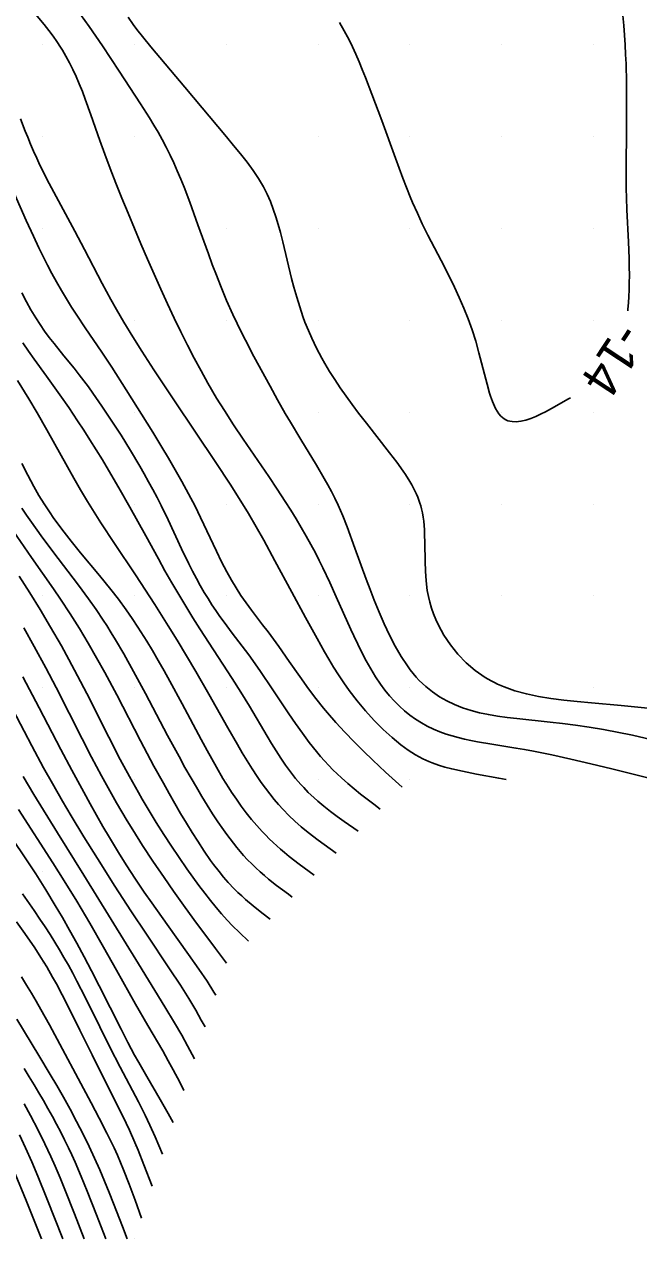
# Model space of a CAD drawing. Extents: x 2602990 to 2605851, y 618069 to 619180.
# Drawn here: x 2604374 to 2604407.5, y 618215 to 618281.1 of the extents above; entities that cross this region are included whole.
import ezdxf

# ---------------------------------------------------------------- set-up
doc = ezdxf.new("R2010")
doc.units = 0
for name, color, linetype in [('Default', 7, 'Continuous'), ('DTM Contours Major', 7, 'Continuous'), ('DTM Contours Major Text', 7, 'Continuous'), ('DTM Contours Minor', 7, 'Continuous'), ('Exist DTM Scan Elevation Point', 7, 'Continuous')]:
    doc.layers.add(name, color=color, linetype=linetype)

# ---------------------------------------------------------------- blocks, each defined once
blk = doc.blocks.new('POINT_DISPLAY')
at = {"layer": 'Default'}
blk.add_line((0, 0), (0, 0), dxfattribs=at)

msp = doc.modelspace()

# ---------------------------------------------------------------- linework, layer by layer
at = {"layer": 'DTM Contours Major'}
for points in [[(2604406.597, 618281.601), (2604406.644, 618281.066), (2604406.684, 618280.531), (2604406.717, 618279.998), (2604406.742, 618279.482), (2604406.762, 618278.968), (2604406.786, 618277.95), (2604406.795, 618276.946), (2604406.79, 618275.49), (2604406.765, 618273.213), (2604406.764, 618272.697), (2604406.769, 618272.185), (2604406.78, 618271.678), (2604406.806, 618271.022), (2604406.898, 618269.272), (2604406.932, 618268.367), (2604406.942, 618267.918), (2604406.945, 618267.472), (2604406.941, 618267.031), (2604406.931, 618266.669), (2604406.915, 618266.311), (2604406.893, 618265.959), (2604406.865, 618265.612), (2604406.855, 618265.516)], [(2604403.74, 618260.784), (2604403.598, 618260.704), (2604402.866, 618260.289), (2604402.382, 618260.027), (2604402.141, 618259.908), (2604401.854, 618259.777), (2604401.572, 618259.665), (2604401.298, 618259.576), (2604401.036, 618259.514), (2604400.788, 618259.483), (2604400.559, 618259.489), (2604400.441, 618259.508), (2604400.329, 618259.54), (2604400.224, 618259.585), (2604400.124, 618259.641), (2604400.03, 618259.71), (2604399.941, 618259.792), (2604399.837, 618259.912), (2604399.74, 618260.051), (2604399.649, 618260.211), (2604399.592, 618260.327), (2604399.485, 618260.586), (2604399.383, 618260.878), (2604399.333, 618261.036), (2604399.196, 618261.522), (2604398.752, 618263.241), (2604398.577, 618263.863), (2604398.378, 618264.49), (2604398.165, 618265.085), (2604397.93, 618265.672), (2604397.679, 618266.249), (2604397.418, 618266.814), (2604397.15, 618267.365), (2604396.694, 618268.261), (2604395.978, 618269.644), (2604395.669, 618270.267), (2604395.4, 618270.84), (2604395.141, 618271.423), (2604395.016, 618271.722), (2604394.809, 618272.231), (2604394.608, 618272.754), (2604394.211, 618273.83), (2604393.464, 618275.887), (2604392.926, 618277.316), (2604392.574, 618278.223), (2604392.401, 618278.654), (2604392.226, 618279.077), (2604392.048, 618279.491), (2604391.866, 618279.892), (2604391.679, 618280.28), (2604391.422, 618280.769), (2604391.154, 618281.22)], [(2604373.864, 618254.778), (2604374.121, 618254.396), (2604374.383, 618254.017), (2604374.922, 618253.264), (2604375.55, 618252.421), (2604376.954, 618250.582), (2604377.501, 618249.838), (2604377.912, 618249.252), (2604378.302, 618248.672), (2604378.488, 618248.383), (2604378.731, 618247.997), (2604378.966, 618247.612), (2604379.416, 618246.845), (2604379.949, 618245.89), (2604380.596, 618244.686), (2604381.802, 618242.405), (2604382.426, 618241.251), (2604382.749, 618240.666), (2604383.077, 618240.085), (2604383.368, 618239.581), (2604383.661, 618239.086), (2604383.955, 618238.605), (2604384.249, 618238.139), (2604384.543, 618237.691), (2604384.837, 618237.265), (2604385.02, 618237.011), (2604385.203, 618236.766), (2604385.386, 618236.531), (2604385.57, 618236.303), (2604385.754, 618236.085), (2604385.94, 618235.874), (2604386.161, 618235.636), (2604386.385, 618235.408), (2604386.611, 618235.189), (2604386.839, 618234.979), (2604387.069, 618234.777), (2604387.3, 618234.582), (2604387.728, 618234.241), (2604388.376, 618233.753), (2604388.593, 618233.593)], [(2604373.576, 618232.251), (2604374.027, 618231.625), (2604374.571, 618230.835), (2604374.906, 618230.319), (2604375.227, 618229.795), (2604375.543, 618229.25), (2604375.749, 618228.877), (2604376.07, 618228.272), (2604376.39, 618227.646), (2604377.032, 618226.347), (2604377.688, 618225.012), (2604379.046, 618222.313), (2604379.361, 618221.67), (2604379.721, 618220.91), (2604380.024, 618220.231), (2604380.197, 618219.823), (2604380.515, 618219.027), (2604380.954, 618217.861)]]:
    msp.add_lwpolyline(points, dxfattribs=at)
at = {"layer": 'DTM Contours Minor'}
for points in [[(2604374.248, 618282.117), (2604375.084, 618281.111), (2604375.338, 618280.791), (2604375.567, 618280.483), (2604375.774, 618280.186), (2604375.975, 618279.876), (2604376.074, 618279.716), (2604376.266, 618279.383), (2604376.454, 618279.034), (2604376.637, 618278.667), (2604376.816, 618278.282), (2604376.99, 618277.879), (2604377.16, 618277.457), (2604377.313, 618277.052), (2604377.617, 618276.194), (2604378.106, 618274.791), (2604378.38, 618274.045), (2604378.674, 618273.271), (2604378.987, 618272.474), (2604379.314, 618271.66), (2604379.653, 618270.833), (2604380, 618270), (2604380.35, 618269.17), (2604380.705, 618268.343), (2604381.063, 618267.522), (2604381.425, 618266.709), (2604381.79, 618265.91), (2604382.157, 618265.128), (2604382.52, 618264.377), (2604382.885, 618263.647), (2604383.253, 618262.937), (2604383.622, 618262.249), (2604383.995, 618261.582), (2604384.473, 618260.766), (2604384.892, 618260.087), (2604385.393, 618259.311), (2604385.92, 618258.526), (2604387.312, 618256.496), (2604387.768, 618255.818), (2604388.208, 618255.146), (2604388.512, 618254.666), (2604388.804, 618254.19), (2604389.083, 618253.72), (2604389.35, 618253.254), (2604389.605, 618252.793), (2604389.847, 618252.337), (2604390.054, 618251.932), (2604390.253, 618251.531), (2604390.629, 618250.737), (2604390.986, 618249.949), (2604391.771, 618248.18), (2604391.933, 618247.827), (2604392.151, 618247.367), (2604392.377, 618246.91), (2604392.613, 618246.461), (2604392.861, 618246.023), (2604393.12, 618245.599), (2604393.394, 618245.193), (2604393.635, 618244.868), (2604393.887, 618244.56), (2604394.149, 618244.268), (2604394.422, 618243.994), (2604394.705, 618243.739), (2604394.999, 618243.502), (2604395.303, 618243.284), (2604395.618, 618243.086), (2604395.943, 618242.906), (2604396.277, 618242.744), (2604396.622, 618242.6), (2604396.976, 618242.472), (2604397.297, 618242.373), (2604397.626, 618242.284), (2604397.965, 618242.204), (2604398.314, 618242.131), (2604398.674, 618242.063), (2604399.451, 618241.93), (2604400.764, 618241.715), (2604401.238, 618241.632), (2604401.733, 618241.541), (2604402.714, 618241.342), (2604403.757, 618241.111), (2604404.851, 618240.856), (2604405.982, 618240.581), (2604408.306, 618240)], [(2604377.064, 618281.661), (2604377.537, 618280.996), (2604378.255, 618279.943), (2604379.164, 618278.578), (2604380.325, 618276.8), (2604380.816, 618276.025), (2604381.052, 618275.637), (2604381.281, 618275.247), (2604381.5, 618274.853), (2604381.722, 618274.432), (2604381.934, 618274.006), (2604382.136, 618273.575), (2604382.329, 618273.14), (2604382.515, 618272.7), (2604382.695, 618272.256), (2604383.004, 618271.446), (2604383.453, 618270.206), (2604384.022, 618268.626), (2604384.237, 618268.046), (2604384.456, 618267.471), (2604384.68, 618266.903), (2604385.017, 618266.088), (2604385.355, 618265.329), (2604385.588, 618264.832), (2604385.809, 618264.38), (2604386.037, 618263.93), (2604386.504, 618263.038), (2604387.382, 618261.412), (2604387.789, 618260.673), (2604388.209, 618259.935), (2604388.489, 618259.46), (2604389.062, 618258.514), (2604389.91, 618257.121), (2604390.333, 618256.4), (2604390.534, 618256.04), (2604390.727, 618255.68), (2604390.911, 618255.317), (2604391.085, 618254.95), (2604391.215, 618254.658), (2604391.339, 618254.362), (2604391.577, 618253.754), (2604392.003, 618252.592), (2604392.612, 618250.919), (2604392.829, 618250.344), (2604393.055, 618249.764), (2604393.317, 618249.121), (2604393.592, 618248.486), (2604393.882, 618247.866), (2604394.188, 618247.271), (2604394.512, 618246.709), (2604394.855, 618246.189), (2604395.011, 618245.978), (2604395.17, 618245.776), (2604395.335, 618245.584), (2604395.504, 618245.401), (2604395.678, 618245.227), (2604395.858, 618245.062), (2604396.219, 618244.77), (2604396.601, 618244.511), (2604397.004, 618244.281), (2604397.426, 618244.08), (2604397.867, 618243.907), (2604398.327, 618243.76), (2604398.789, 618243.642), (2604399.268, 618243.542), (2604399.765, 618243.459), (2604400.282, 618243.387), (2604400.819, 618243.323), (2604402.631, 618243.131), (2604403.302, 618243.054), (2604404.007, 618242.963), (2604404.75, 618242.855), (2604405.532, 618242.725), (2604407.108, 618242.414), (2604408.809, 618242.024)], [(2604408.131, 618243.878), (2604406.498, 618244.029), (2604404.888, 618244.172), (2604404.105, 618244.248), (2604403.379, 618244.328), (2604402.675, 618244.419), (2604401.994, 618244.53), (2604401.341, 618244.667), (2604400.717, 618244.835), (2604400.126, 618245.042), (2604399.945, 618245.118), (2604399.768, 618245.197), (2604399.593, 618245.282), (2604399.423, 618245.371), (2604399.255, 618245.466), (2604399.091, 618245.565), (2604398.557, 618245.939), (2604398.063, 618246.363), (2604397.611, 618246.829), (2604397.206, 618247.33), (2604396.85, 618247.858), (2604396.549, 618248.405), (2604396.406, 618248.712), (2604396.28, 618249.023), (2604396.172, 618249.336), (2604396.079, 618249.652), (2604396.002, 618249.971), (2604395.941, 618250.292), (2604395.873, 618250.818), (2604395.835, 618251.345), (2604395.818, 618251.868), (2604395.809, 618252.879), (2604395.798, 618253.359), (2604395.787, 618253.602), (2604395.77, 618253.839), (2604395.746, 618254.07), (2604395.716, 618254.296), (2604395.678, 618254.516), (2604395.631, 618254.733), (2604395.589, 618254.896), (2604395.541, 618255.056), (2604395.487, 618255.216), (2604395.427, 618255.375), (2604395.361, 618255.533), (2604395.288, 618255.691), (2604395.198, 618255.87), (2604395.1, 618256.05), (2604394.993, 618256.232), (2604394.757, 618256.605), (2604394.627, 618256.796), (2604394.276, 618257.284), (2604393.891, 618257.792), (2604392.626, 618259.402), (2604392.202, 618259.952), (2604391.855, 618260.416), (2604391.521, 618260.878), (2604391.202, 618261.335), (2604390.902, 618261.785), (2604390.621, 618262.227), (2604390.362, 618262.657), (2604390.201, 618262.94), (2604390.05, 618263.218), (2604389.908, 618263.492), (2604389.775, 618263.761), (2604389.651, 618264.027), (2604389.467, 618264.446), (2604389.282, 618264.908), (2604389.167, 618265.219), (2604388.993, 618265.732), (2604388.831, 618266.264), (2604388.677, 618266.819), (2604388.556, 618267.29), (2604388.071, 618269.283), (2604387.94, 618269.789), (2604387.822, 618270.217), (2604387.695, 618270.64), (2604387.554, 618271.058), (2604387.397, 618271.472), (2604387.219, 618271.879), (2604387.016, 618272.28), (2604386.752, 618272.728), (2604386.454, 618273.172), (2604386.127, 618273.616), (2604385.773, 618274.065), (2604385.396, 618274.525), (2604385, 618275), (2604382.741, 618277.703), (2604380.892, 618279.893), (2604380.436, 618280.451), (2604380.129, 618280.848), (2604379.933, 618281.112), (2604379.655, 618281.506)], [(2604373.8, 618275.985), (2604374.052, 618275.311), (2604374.185, 618274.975), (2604374.341, 618274.598), (2604374.504, 618274.221), (2604374.675, 618273.842), (2604374.853, 618273.461), (2604375.038, 618273.078), (2604375.231, 618272.693), (2604375.474, 618272.225), (2604375.98, 618271.281), (2604376.756, 618269.853), (2604377.275, 618268.871), (2604378.241, 618267.013), (2604378.706, 618266.144), (2604379.011, 618265.596), (2604379.418, 618264.897), (2604379.905, 618264.1), (2604380.39, 618263.332), (2604381.055, 618262.308), (2604382.169, 618260.628), (2604384.428, 618257.264), (2604385.2, 618256.09), (2604385.791, 618255.159), (2604386.2, 618254.488), (2604386.627, 618253.76), (2604387.034, 618253.042), (2604387.648, 618251.916), (2604388.57, 618250.203), (2604389.317, 618248.833), (2604389.942, 618247.673), (2604390.339, 618246.962), (2604390.58, 618246.547), (2604390.835, 618246.126), (2604391.105, 618245.701), (2604391.391, 618245.274), (2604391.695, 618244.848), (2604392.126, 618244.288), (2604392.583, 618243.742), (2604393.057, 618243.221), (2604393.541, 618242.733), (2604394.027, 618242.286), (2604394.507, 618241.891), (2604394.709, 618241.74), (2604394.909, 618241.6), (2604395.107, 618241.47), (2604395.303, 618241.35), (2604395.498, 618241.239), (2604395.692, 618241.138), (2604395.863, 618241.057), (2604396.033, 618240.981), (2604396.203, 618240.912), (2604396.546, 618240.789), (2604396.903, 618240.679), (2604397.277, 618240.581), (2604397.859, 618240.449), (2604398.626, 618240.294), (2604399.833, 618240.073), (2604400.242, 618240)], [(2604372.583, 618273.874), (2604374.103, 618270.443), (2604374.495, 618269.582), (2604374.792, 618268.953), (2604375.101, 618268.327), (2604375.262, 618268.013), (2604375.505, 618267.555), (2604375.758, 618267.096), (2604376.02, 618266.638), (2604376.291, 618266.182), (2604376.569, 618265.73), (2604376.854, 618265.284), (2604377.309, 618264.601), (2604378.221, 618263.265), (2604378.76, 618262.448), (2604379.54, 618261.225), (2604380.993, 618258.909), (2604381.485, 618258.108), (2604381.849, 618257.503), (2604382.218, 618256.874), (2604382.585, 618256.226), (2604382.946, 618255.564), (2604383.294, 618254.893), (2604383.599, 618254.272), (2604384.461, 618252.443), (2604384.743, 618251.863), (2604385.03, 618251.308), (2604385.275, 618250.865), (2604385.528, 618250.44), (2604385.79, 618250.031), (2604386.074, 618249.619), (2604386.368, 618249.217), (2604386.969, 618248.43), (2604387.27, 618248.037), (2604387.568, 618247.641), (2604387.857, 618247.243), (2604388.424, 618246.431), (2604388.994, 618245.609), (2604389.478, 618244.936), (2604389.872, 618244.414), (2604390.288, 618243.893), (2604390.506, 618243.632), (2604390.967, 618243.103), (2604391.452, 618242.577), (2604391.954, 618242.056), (2604392.465, 618241.546), (2604392.979, 618241.05), (2604393.673, 618240.403), (2604394.581, 618239.581)], [(2604373.869, 618266.499), (2604374.115, 618266.02), (2604374.364, 618265.569), (2604374.621, 618265.141), (2604374.857, 618264.777), (2604375.103, 618264.424), (2604375.36, 618264.077), (2604375.617, 618263.745), (2604376.156, 618263.077), (2604376.712, 618262.393), (2604376.991, 618262.04), (2604377.242, 618261.712), (2604377.491, 618261.377), (2604377.739, 618261.034), (2604378.229, 618260.33), (2604378.738, 618259.567), (2604379.265, 618258.747), (2604379.782, 618257.91), (2604380.285, 618257.064), (2604380.529, 618256.64), (2604380.768, 618256.214), (2604381, 618255.787), (2604381.227, 618255.358), (2604381.446, 618254.929), (2604381.829, 618254.137), (2604382.561, 618252.566), (2604382.957, 618251.749), (2604383.16, 618251.349), (2604383.368, 618250.955), (2604383.582, 618250.568), (2604383.801, 618250.189), (2604384.006, 618249.852), (2604384.216, 618249.522), (2604384.43, 618249.198), (2604384.65, 618248.88), (2604384.873, 618248.566), (2604385.322, 618247.963), (2604386.223, 618246.783), (2604386.447, 618246.479), (2604386.865, 618245.887), (2604387.494, 618244.949), (2604388.404, 618243.574), (2604388.766, 618243.044), (2604389.138, 618242.521), (2604389.518, 618242.011), (2604389.908, 618241.523), (2604390.127, 618241.264), (2604390.348, 618241.014), (2604390.573, 618240.772), (2604390.801, 618240.537), (2604391.033, 618240.309), (2604391.269, 618240.088), (2604391.608, 618239.785), (2604391.955, 618239.493), (2604392.307, 618239.209), (2604393.023, 618238.656), (2604393.383, 618238.383)], [(2604373.927, 618263.782), (2604374.231, 618263.333), (2604374.533, 618262.897), (2604375.206, 618261.956), (2604375.933, 618260.949), (2604376.417, 618260.256), (2604376.901, 618259.535), (2604377.237, 618259.02), (2604377.576, 618258.49), (2604377.915, 618257.948), (2604378.252, 618257.401), (2604378.582, 618256.852), (2604379.154, 618255.877), (2604379.748, 618254.832), (2604380.609, 618253.271), (2604381.299, 618252.014), (2604381.66, 618251.368), (2604382.03, 618250.718), (2604382.408, 618250.07), (2604382.791, 618249.435), (2604383.177, 618248.811), (2604383.561, 618248.205), (2604384.303, 618247.06), (2604385.323, 618245.504), (2604385.797, 618244.753), (2604386.255, 618243.998), (2604387.225, 618242.362), (2604387.467, 618241.961), (2604387.715, 618241.563), (2604387.969, 618241.171), (2604388.229, 618240.789), (2604388.496, 618240.42), (2604388.773, 618240.065), (2604389.062, 618239.725), (2604389.212, 618239.56), (2604389.462, 618239.302), (2604389.764, 618239.015), (2604389.975, 618238.828), (2604390.313, 618238.547), (2604390.668, 618238.269), (2604391.036, 618237.995), (2604391.414, 618237.724), (2604392.186, 618237.186)], [(2604373.635, 618261.726), (2604374.248, 618260.732), (2604374.703, 618259.965), (2604375.229, 618259.041), (2604376.346, 618257.031), (2604376.701, 618256.404), (2604377.066, 618255.774), (2604377.441, 618255.148), (2604377.805, 618254.562), (2604378.174, 618253.983), (2604378.917, 618252.856), (2604380.056, 618251.14), (2604381.103, 618249.525), (2604381.836, 618248.37), (2604382.317, 618247.594), (2604382.831, 618246.744), (2604383.339, 618245.884), (2604384.047, 618244.65), (2604385.078, 618242.815), (2604385.6, 618241.907), (2604385.865, 618241.46), (2604386.133, 618241.021), (2604386.404, 618240.592), (2604386.679, 618240.175), (2604386.905, 618239.846), (2604387.135, 618239.528), (2604387.368, 618239.22), (2604387.606, 618238.923), (2604387.848, 618238.637), (2604388.096, 618238.362), (2604388.409, 618238.04), (2604388.733, 618237.732), (2604389.068, 618237.435), (2604389.373, 618237.183), (2604389.686, 618236.937), (2604390.005, 618236.696), (2604390.658, 618236.222), (2604390.988, 618235.988)], [(2604373.862, 618257.216), (2604374.186, 618256.572), (2604374.52, 618255.949), (2604374.794, 618255.473), (2604375.08, 618255.008), (2604375.404, 618254.519), (2604375.574, 618254.276), (2604376.049, 618253.63), (2604376.551, 618252.988), (2604377.066, 618252.353), (2604378.091, 618251.117), (2604378.716, 618250.345), (2604379.121, 618249.822), (2604379.545, 618249.245), (2604379.871, 618248.776), (2604380.19, 618248.296), (2604380.348, 618248.05), (2604380.664, 618247.545), (2604380.98, 618247.021), (2604381.297, 618246.481), (2604381.613, 618245.927), (2604381.929, 618245.36), (2604382.595, 618244.131), (2604383.627, 618242.19), (2604383.959, 618241.574), (2604384.463, 618240.669), (2604384.816, 618240.063), (2604385.128, 618239.559), (2604385.286, 618239.314), (2604385.546, 618238.927), (2604385.813, 618238.551), (2604386.086, 618238.186), (2604386.367, 618237.833), (2604386.655, 618237.494), (2604386.949, 618237.168), (2604387.144, 618236.966), (2604387.341, 618236.769), (2604387.541, 618236.578), (2604387.744, 618236.392), (2604387.951, 618236.21), (2604388.161, 618236.032), (2604388.425, 618235.816), (2604388.964, 618235.399), (2604389.79, 618234.79)], [(2604373.19, 618253.833), (2604374.395, 618252.099), (2604375.594, 618250.38), (2604375.979, 618249.814), (2604376.5, 618249.022), (2604377, 618248.23), (2604377.48, 618247.432), (2604377.937, 618246.635), (2604378.382, 618245.827), (2604379.03, 618244.606), (2604380.328, 618242.103), (2604381.061, 618240.724), (2604381.57, 618239.796), (2604381.881, 618239.241), (2604382.195, 618238.691), (2604382.51, 618238.151), (2604382.824, 618237.626), (2604383.134, 618237.12), (2604383.439, 618236.638), (2604383.793, 618236.1), (2604384.139, 618235.602), (2604384.31, 618235.368), (2604384.604, 618234.986), (2604384.852, 618234.685), (2604385.102, 618234.4), (2604385.429, 618234.055), (2604385.633, 618233.854), (2604385.838, 618233.661), (2604386.046, 618233.475), (2604386.465, 618233.12), (2604386.929, 618232.751), (2604387.395, 618232.395)], [(2604373.714, 618251.079), (2604374.303, 618250.164), (2604374.86, 618249.261), (2604375.433, 618248.299), (2604376.02, 618247.274), (2604376.424, 618246.542), (2604376.904, 618245.644), (2604377.398, 618244.687), (2604378.601, 618242.306), (2604379.221, 618241.1), (2604379.721, 618240.168), (2604380.215, 618239.287), (2604380.42, 618238.933), (2604380.796, 618238.302), (2604381.188, 618237.661), (2604381.594, 618237.017), (2604382.009, 618236.379), (2604382.427, 618235.753), (2604382.846, 618235.147), (2604383.179, 618234.68), (2604383.507, 618234.233), (2604383.83, 618233.808), (2604384.144, 618233.408), (2604384.449, 618233.034), (2604384.743, 618232.688), (2604385.044, 618232.352), (2604385.333, 618232.045), (2604385.711, 618231.664), (2604386.198, 618231.198)], [(2604373.971, 618248.267), (2604374.539, 618247.253), (2604375.171, 618246.085), (2604375.731, 618245.017), (2604377.153, 618242.217), (2604377.665, 618241.228), (2604378.211, 618240.202), (2604378.746, 618239.231), (2604379.024, 618238.741), (2604379.31, 618238.249), (2604379.603, 618237.755), (2604379.905, 618237.258), (2604380.437, 618236.413), (2604381.001, 618235.551), (2604381.607, 618234.661), (2604382.125, 618233.922), (2604382.669, 618233.162), (2604383.233, 618232.386), (2604384.404, 618230.801), (2604385, 618230)], [(2604373.927, 618245.592), (2604374.815, 618243.904), (2604375.995, 618241.635), (2604376.587, 618240.514), (2604377.234, 618239.316), (2604377.581, 618238.686), (2604377.932, 618238.063), (2604378.283, 618237.449), (2604378.635, 618236.848), (2604379.125, 618236.036), (2604379.548, 618235.361), (2604380.061, 618234.573), (2604380.533, 618233.876), (2604380.945, 618233.283), (2604381.786, 618232.1), (2604382.946, 618230.482), (2604383.508, 618229.677), (2604383.949, 618229.017), (2604384.328, 618228.419), (2604384.422, 618228.266)], [(2604372.732, 618245.039), (2604374.405, 618241.844), (2604375.045, 618240.648), (2604375.527, 618239.777), (2604376.073, 618238.825), (2604376.547, 618238.026), (2604377.247, 618236.876), (2604377.98, 618235.698), (2604378.937, 618234.189), (2604379.805, 618232.847), (2604380.648, 618231.578), (2604381.906, 618229.702), (2604382.497, 618228.799), (2604382.951, 618228.08), (2604383.333, 618227.444), (2604383.637, 618226.908), (2604383.844, 618226.532)], [(2604373.93, 618240.17), (2604374.516, 618239.196), (2604375.809, 618237.106), (2604377.24, 618234.8), (2604380.209, 618229.96), (2604381.658, 618227.62), (2604382.183, 618226.754), (2604382.574, 618226.085), (2604382.893, 618225.507), (2604383.266, 618224.798)], [(2604372.617, 618237.852), (2604374.087, 618235.676), (2604374.623, 618234.861), (2604375.171, 618233.996), (2604375.686, 618233.147), (2604376.071, 618232.49), (2604376.464, 618231.801), (2604376.862, 618231.084), (2604377.263, 618230.342), (2604377.663, 618229.58), (2604378.075, 618228.776), (2604379.266, 618226.404), (2604379.641, 618225.675), (2604380, 618225), (2604380.23, 618224.586), (2604380.665, 618223.837), (2604381.405, 618222.589), (2604381.836, 618221.825), (2604382.11, 618221.329)], [(2604373.692, 618238.364), (2604375.553, 618235.473), (2604376.171, 618234.489), (2604376.856, 618233.371), (2604377.562, 618232.186), (2604378.32, 618230.878), (2604379.027, 618229.626), (2604380.057, 618227.779), (2604380.731, 618226.606), (2604381.536, 618225.227), (2604381.838, 618224.693), (2604382.106, 618224.201), (2604382.459, 618223.517), (2604382.688, 618223.064)], [(2604373.904, 618233.787), (2604374.545, 618232.863), (2604374.854, 618232.404), (2604375.132, 618231.983), (2604375.4, 618231.562), (2604375.661, 618231.143), (2604375.915, 618230.724), (2604376.16, 618230.305), (2604376.398, 618229.886), (2604376.636, 618229.453), (2604376.867, 618229.019), (2604377.312, 618228.156), (2604378.112, 618226.541), (2604378.663, 618225.428), (2604379.221, 618224.34), (2604380.212, 618222.456), (2604380.578, 618221.729), (2604380.842, 618221.174), (2604381.124, 618220.545), (2604381.532, 618219.595)], [(2604373.845, 618229.258), (2604374.123, 618228.81), (2604374.392, 618228.367), (2604374.652, 618227.926), (2604374.903, 618227.488), (2604375.372, 618226.644), (2604377.649, 618222.396), (2604378.082, 618221.571), (2604378.497, 618220.753), (2604378.695, 618220.346), (2604378.885, 618219.942), (2604379.067, 618219.54), (2604379.24, 618219.141), (2604379.405, 618218.746), (2604379.712, 618217.97), (2604380.035, 618217.096), (2604380.376, 618216.127)], [(2604373.589, 618226.96), (2604374.799, 618224.974), (2604375.41, 618223.947), (2604375.766, 618223.336), (2604376.127, 618222.701), (2604376.489, 618222.047), (2604376.847, 618221.378), (2604377.197, 618220.699), (2604377.532, 618220.016), (2604377.827, 618219.384), (2604378.106, 618218.755), (2604378.371, 618218.133), (2604378.622, 618217.521), (2604378.86, 618216.923), (2604379.344, 618215.663), (2604379.593, 618215)], [(2604373.989, 618224.264), (2604374.265, 618223.822), (2604374.532, 618223.384), (2604374.792, 618222.951), (2604375.042, 618222.522), (2604375.289, 618222.089), (2604375.528, 618221.659), (2604375.759, 618221.232), (2604375.981, 618220.805), (2604376.196, 618220.38), (2604376.402, 618219.955), (2604376.585, 618219.562), (2604376.763, 618219.169), (2604377.102, 618218.379), (2604377.428, 618217.584), (2604377.934, 618216.296), (2604378.43, 618215)], [(2604373.997, 618222.345), (2604374.341, 618221.714), (2604374.759, 618220.907), (2604375.122, 618220.167), (2604375.445, 618219.468), (2604375.677, 618218.943), (2604375.944, 618218.32), (2604376.209, 618217.678), (2604376.739, 618216.354), (2604377.267, 618215)], [(2604373.733, 618220.648), (2604374.062, 618219.942), (2604374.403, 618219.177), (2604374.733, 618218.403), (2604375.233, 618217.188), (2604376.105, 618215)], [(2604373.499, 618218.536), (2604374.104, 618217.077), (2604374.94, 618215)]]:
    msp.add_lwpolyline(points, dxfattribs=at)

# ---------------------------------------------------------------- block references
at = {"layer": 'Exist DTM Scan Elevation Point', "xscale": 1.3123333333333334, "yscale": 1.3123333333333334}
for p in [(2604375, 618280), (2604380, 618280), (2604385, 618280), (2604390, 618280), (2604395, 618280), (2604400, 618280), (2604405, 618280), (2604375, 618275), (2604380, 618275), (2604385, 618275), (2604390, 618275), (2604395, 618275), (2604400, 618275), (2604405, 618275), (2604375, 618270), (2604380, 618270), (2604385, 618270), (2604390, 618270), (2604395, 618270), (2604400, 618270), (2604405, 618270), (2604375, 618265), (2604380, 618265), (2604385, 618265), (2604390, 618265), (2604395, 618265), (2604400, 618265), (2604405, 618265), (2604375, 618260), (2604380, 618260), (2604385, 618260), (2604390, 618260), (2604395, 618260), (2604400, 618260), (2604405, 618260), (2604375, 618255), (2604380, 618255), (2604385, 618255), (2604390, 618255), (2604395, 618255), (2604400, 618255), (2604405, 618255), (2604375, 618250), (2604380, 618250), (2604385, 618250), (2604390, 618250), (2604395, 618250), (2604400, 618250), (2604405, 618250), (2604375, 618245), (2604380, 618245), (2604385, 618245), (2604390, 618245), (2604395, 618245), (2604400, 618245), (2604405, 618245), (2604375, 618240), (2604380, 618240), (2604385, 618240), (2604390, 618240), (2604395, 618240), (2604375, 618235), (2604380, 618235), (2604385, 618235), (2604375, 618230), (2604380, 618230), (2604385, 618230), (2604375, 618225), (2604380, 618225), (2604375, 618220), (2604380, 618220), (2604375, 618215), (2604380, 618215)]:
    msp.add_blockref('POINT_DISPLAY', p, dxfattribs=at)

# ---------------------------------------------------------------- texts
at = {"layer": 'DTM Contours Major Text'}
msp.add_text('-14', height=2, rotation=236.63885, dxfattribs=at).set_placement((2604406.366, 618264.982))

doc.saveas('drawing.dxf')
